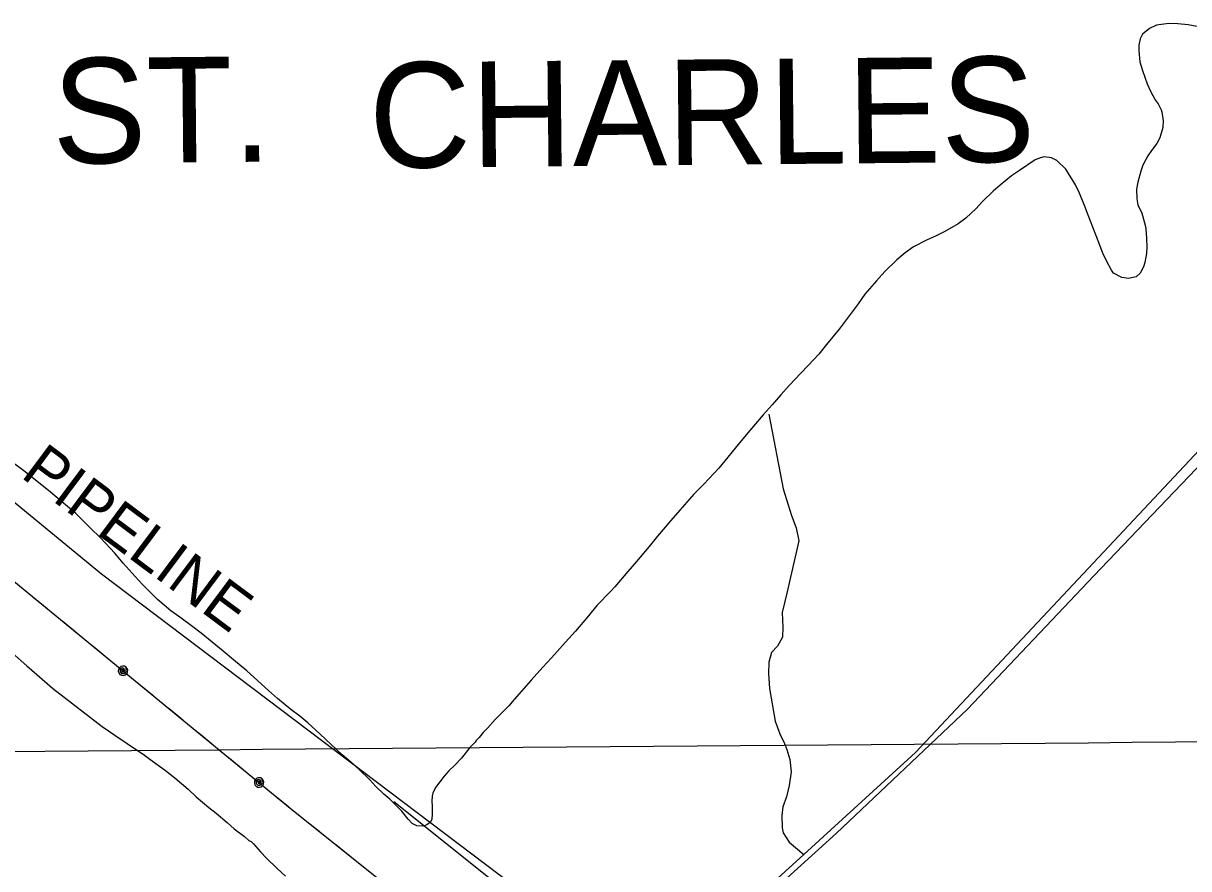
# Model space of a CAD drawing. Extents: x 3567028 to 3605064, y 510945 to 536587.
# Drawn here: x 3572128 to 3574338, y 522195 to 523799 of the extents above; entities that cross this region are included whole.
import ezdxf

# ---------------------------------------------------------------- set-up
doc = ezdxf.new("R2010")
doc.units = 0
for name, color, linetype in [('V-DTCH-CNTR', 7, 'Continuous'), ('V-GRID-MAJR', 7, 'Continuous'), ('V-SITE-VEGE', 7, 'Continuous'), ('V-TOPO-GNAM-IDEN', 7, 'Continuous'), ('V-TOPO-SHOR', 7, 'Continuous'), ('V-UTIL-IDEN', 7, 'Continuous'), ('V-UTIL-LINE', 7, 'Continuous')]:
    doc.layers.add(name, color=color, linetype=linetype)

msp = doc.modelspace()

# ---------------------------------------------------------------- linework, layer by layer
at = {"layer": 'V-DTCH-CNTR'}
msp.add_lwpolyline([(3574434.7090000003, 523039.884), (3574158.173, 522750.479), (3573918.347, 522497.387), (3573669.66, 522261.626), (3573461.073, 522072.962), (3573304.93, 521927.96), (3573258.286, 521877.968), (3573096.986, 521705.092), (3573015.23, 521610.935), (3573000.052, 521566.281), (3572966.244, 521522.12200000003), (3572833.806, 521392.025), (3572770.578, 521351.759), (3572706.705, 521288.844), (3572647.704, 521230.73000000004), (3572508.7630000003, 521089.93), (3572494.044, 521062.354), (3572496.736, 521046.744), (3572502.697, 521037.262), (3572510.211, 521027.739), (3572716.91, 520854.41000000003), (3573170.943, 520458.499)], dxfattribs=at)
at = {"layer": 'V-GRID-MAJR'}
msp.add_spline([(3571178.42, 522409.74700000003), (3576457.305, 522452.36100000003), (3581736.185, 522495.743), (3587015.058, 522539.892), (3592293.9250000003, 522584.81), (3597572.785, 522630.495), (3602851.6380000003, 522676.94800000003), (3602851.639, 522676.94800000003)], degree=3, dxfattribs=at)
at = {"layer": 'V-SITE-VEGE'}
for p, q in [((3574276.443, 523794.79499999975), (3574263.705, 523788.846)), ((3574299.977, 523798.1709999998), (3574276.443, 523794.79499999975)), ((3574317.119, 523797.71400000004), (3574299.977, 523798.1709999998)), ((3574336.4990000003, 523795.482), (3574317.119, 523797.71400000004)), ((3574367.233, 523790.087), (3574336.4990000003, 523795.482)), ((3574245.4590000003, 523769.32), (3574243.409, 523756.795)), ((3574250.258, 523777.768), (3574245.4590000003, 523769.32)), ((3574263.705, 523788.846), (3574250.258, 523777.768)), ((3574243.409, 523756.795), (3574243.1350000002, 523746.51)), ((3574243.1350000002, 523746.51), (3574245.429, 523725.29000000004)), ((3574245.429, 523725.29000000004), (3574250.143, 523709.156)), ((3574250.143, 523709.156), (3574259.187, 523683.7549999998)), ((3574259.187, 523683.7549999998), (3574265.106, 523669.876)), ((3574265.106, 523669.876), (3574274.3910000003, 523653.617)), ((3574274.3910000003, 523653.617), (3574279.892, 523645.466)), ((3574279.892, 523645.466), (3574285.319, 523634.4599999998)), ((3574285.319, 523634.4599999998), (3574286.9250000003, 523630.4109999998)), ((3574286.9250000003, 523630.4109999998), (3574289.323, 523613.193)), ((3574288.989, 523600.623), (3574283.329, 523581.332)), ((3574289.323, 523613.193), (3574288.989, 523600.623)), ((3574277.324, 523570.6299999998), (3574267.248, 523557.174)), ((3574283.329, 523581.332), (3574277.324, 523570.6299999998)), ((3574267.248, 523557.174), (3574260.115, 523547.074)), ((3574046.6350000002, 523539.617), (3574016.929, 523519.253)), ((3574056.455, 523543.3579999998), (3574046.6350000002, 523539.617)), ((3574063.9450000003, 523545.4449999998), (3574056.455, 523543.3579999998)), ((3574077.611, 523543.36499999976), (3574063.9450000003, 523545.4449999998)), ((3574087.776, 523538.51900000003), (3574077.611, 523543.365)), ((3574104.475, 523521.492), (3574087.776, 523538.51900000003)), ((3574251.071, 523529.58799999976), (3574246.752, 523517.697)), ((3574260.115, 523547.074), (3574251.071, 523529.58799999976)), ((3574001.8000000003, 523509.364), (3573980.1720000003, 523491.64400000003)), ((3574016.929, 523519.2529999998), (3574001.8000000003, 523509.36399999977)), ((3574123.122, 523491.83299999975), (3574104.475, 523521.492)), ((3574246.752, 523517.697), (3574241.058, 523497.26199999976)), ((3573980.1720000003, 523491.64400000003), (3573966.708, 523479.995)), ((3574130.714, 523476.18999999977), (3574123.122, 523491.83299999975)), ((3574241.058, 523497.26199999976), (3574238.9790000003, 523483.59799999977)), ((3574238.9790000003, 523483.59799999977), (3574239.6350000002, 523465.28)), ((3573946.748, 523460.51699999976), (3573934.954, 523447.1069999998)), ((3573966.708, 523479.995), (3573946.748, 523460.51699999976)), ((3574140.389, 523453.0579999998), (3574130.714, 523476.18999999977)), ((3574239.6350000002, 523465.28), (3574241.629, 523454.363)), ((3573934.954, 523447.107), (3573915.025, 523428.76900000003)), ((3574147.327, 523434.579), (3574140.389, 523453.0579999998)), ((3574241.629, 523454.363), (3574248.632, 523438.167)), ((3574248.632, 523438.167), (3574250.225, 523433.549)), ((3573900.449, 523418.293), (3573875.468, 523403.521)), ((3573915.025, 523428.76900000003), (3573900.449, 523418.293)), ((3574164.9790000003, 523388.935), (3574147.327, 523434.579)), ((3574250.225, 523433.549), (3574255.9590000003, 523412.811)), ((3573857.511, 523394.852), (3573840.727, 523387.295)), ((3573875.468, 523403.521), (3573857.511, 523394.852)), ((3574255.9590000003, 523412.811), (3574257.3540000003, 523400.76599999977)), ((3574257.3540000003, 523400.76599999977), (3574257.651, 523390.465)), ((3573815.795, 523374.237), (3573800.06, 523363.22000000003)), ((3573840.727, 523387.295), (3573815.795, 523374.237)), ((3574175.1350000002, 523362.362), (3574164.9790000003, 523388.935)), ((3574257.651, 523390.465), (3574258.3510000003, 523373.86600000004)), ((3574258.3510000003, 523373.86600000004), (3574258.034, 523361.8669999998)), ((3573784.2660000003, 523349.919), (3573761.369, 523327.659)), ((3573800.06, 523363.22000000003), (3573784.2660000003, 523349.919)), ((3574181.611, 523347.895), (3574175.1350000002, 523362.362)), ((3574258.034, 523361.8669999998), (3574254.718, 523344.80100000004)), ((3573761.369, 523327.659), (3573745.4560000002, 523309.784)), ((3574191.423, 523329.908), (3574181.611, 523347.895)), ((3574195.285, 523324.659), (3574191.423, 523329.908)), ((3574252.203, 523336.291), (3574245.599, 523324.46)), ((3574254.718, 523344.80100000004), (3574252.203, 523336.291)), ((3573745.4560000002, 523309.784), (3573723.631, 523284.637)), ((3574211.071, 523316.231), (3574195.285, 523324.659)), ((3574223.597, 523314.181), (3574211.071, 523316.231)), ((3574237.986, 523317.8019999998), (3574223.597, 523314.181)), ((3574245.599, 523324.46), (3574237.986, 523317.8019999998)), ((3573723.631, 523284.637), (3573711.128, 523266.10000000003)), ((3573711.128, 523266.10000000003), (3573690.382, 523238.637)), ((3573690.382, 523238.637), (3573674.9620000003, 523217.89)), ((3573674.9620000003, 523217.89), (3573650.7430000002, 523188.80499999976)), ((3573650.7430000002, 523188.80499999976), (3573636.544, 523170.8849999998)), ((3573636.544, 523170.8849999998), (3573615.947, 523149.1349999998)), ((3573602.41, 523134.629), (3573580.056, 523111.2099999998)), ((3573615.947, 523149.1349999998), (3573602.41, 523134.629)), ((3573580.056, 523111.2099999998), (3573564.1550000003, 523093.908)), ((3573564.1550000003, 523093.908), (3573547.6380000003, 523074.907)), ((3573547.6380000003, 523074.907), (3573530.552, 523055.922)), ((3573530.552, 523055.922), (3573505.73, 523025.708)), ((3573505.73, 523025.708), (3573489.196, 523006.135)), ((3573489.196, 523006.135), (3573446.653, 522954.667)), ((3572128.519, 522949.23600000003), (3572106.663, 522965.829)), ((3573446.653, 522954.667), (3573418.389, 522923.972)), ((3572159.893, 522924.955), (3572128.519, 522949.23600000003)), ((3572179.48, 522908.99499999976), (3572159.893, 522924.9549999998)), ((3572207.9960000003, 522884.78899999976), (3572179.48, 522908.99499999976)), ((3573418.389, 522923.972), (3573399.586, 522905.032)), ((3573399.586, 522905.032), (3573373.0500000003, 522874.863)), ((3572226.9960000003, 522868.272), (3572207.9960000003, 522884.789)), ((3572255.4220000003, 522840.63799999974), (3572226.9960000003, 522868.272)), ((3573373.0500000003, 522874.863), (3573355.376, 522855.3229999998)), ((3572274.376, 522822.407), (3572255.4220000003, 522840.63799999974)), ((3573355.376, 522855.3229999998), (3573330.568, 522825.678)), ((3572301.041, 522793.106), (3572274.376, 522822.407)), ((3573330.568, 522825.678), (3573314.608, 522806.0909999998)), ((3573314.608, 522806.0909999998), (3573290.403, 522777.576)), ((3572317.122, 522774.379), (3572301.041, 522793.106)), ((3572339.879, 522748.614), (3572317.122, 522774.379)), ((3573290.403, 522777.576), (3573273.886, 522758.575)), ((3573273.886, 522758.575), (3573249.666, 522729.4869999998)), ((3572353.779, 522733.94800000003), (3572339.879, 522748.614)), ((3572374.376, 522712.81499999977), (3572353.779, 522733.94800000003)), ((3572382.177, 522705.173), (3572374.376, 522712.81499999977)), ((3573241.423, 522720.558), (3573215.551, 522693.8029999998)), ((3573249.666, 522729.4869999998), (3573241.423, 522720.558)), ((3572407.34, 522683.917), (3572382.177, 522705.173)), ((3573215.551, 522693.8029999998), (3573199.591, 522674.216)), ((3572424.748, 522672.01599999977), (3572407.34, 522683.9169999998)), ((3572449.416, 522653.634), (3572424.748, 522672.016)), ((3573199.591, 522674.216), (3573174.802, 522645.145)), ((3572465.096, 522641.206), (3572449.416, 522653.634)), ((3573174.802, 522645.145), (3573155.95, 522624.49)), ((3572506.509, 522607.50800000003), (3572465.096, 522641.206)), ((3573155.95, 522624.49), (3573129.43, 522594.893)), ((3572107.282, 522603.292), (3572134.086, 522579.135)), ((3572526.0810000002, 522590.97500000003), (3572506.509, 522607.50800000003)), ((3572134.086, 522579.135), (3572153.102, 522563.19)), ((3572551.816, 522569.706), (3572526.0810000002, 522590.97500000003)), ((3573112.944, 522577.034), (3573090.559, 522552.47499999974)), ((3573129.43, 522594.893), (3573112.944, 522577.034)), ((3572153.102, 522563.19), (3572183.285, 522537.22500000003)), ((3572592.568, 522532.59500000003), (3572551.816, 522569.706)), ((3572183.285, 522537.22500000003), (3572277.403, 522464.384)), ((3572609.883, 522517.267), (3572592.568, 522532.59500000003)), ((3573090.559, 522552.47499999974), (3573058.699, 522515.5859999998)), ((3572635.0640000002, 522496.583), (3572609.883, 522517.267)), ((3573058.699, 522515.5859999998), (3573048.649, 522503.27299999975)), ((3572651.884, 522484.12699999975), (3572635.0640000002, 522496.583)), ((3573032.793, 522487.686), (3573022.807, 522477.661)), ((3573048.649, 522503.273), (3573032.793, 522487.686)), ((3572666.9760000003, 522471.142), (3572651.884, 522484.12699999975)), ((3572690.423, 522449.933), (3572666.9760000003, 522471.142)), ((3573022.807, 522477.661), (3573008.08, 522461.472)), ((3572277.403, 522464.384), (3572301.5470000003, 522447.73000000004)), ((3572301.5470000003, 522447.73000000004), (3572324.577, 522432.249)), ((3572732.2600000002, 522410.507), (3572690.423, 522449.9329999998)), ((3572992.165, 522443.599), (3572986.2830000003, 522437.465)), ((3572999.8510000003, 522453.114), (3572992.165, 522443.599)), ((3573008.08, 522461.472), (3572999.8510000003, 522453.114)), ((3572324.577, 522432.249), (3572357.7090000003, 522409.635)), ((3572974.505, 522424.628), (3572958.529, 522404.4699999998)), ((3572982.718, 522432.41500000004), (3572974.505, 522424.628)), ((3572984.4930000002, 522434.653), (3572982.718, 522432.41500000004)), ((3572986.2830000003, 522437.465), (3572984.4930000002, 522434.653)), ((3572357.7090000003, 522409.635), (3572367.812, 522402.504)), ((3572367.812, 522402.504), (3572397.5470000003, 522381.12700000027)), ((3572749.035, 522396.335), (3572732.2600000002, 522410.507)), ((3572958.529, 522404.4699999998), (3572946.163, 522391.07800000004)), ((3572397.5470000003, 522381.12700000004), (3572414.893, 522366.93999999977)), ((3572764.127, 522383.35500000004), (3572749.035, 522396.335)), ((3572784.75, 522363.362), (3572764.127, 522383.35500000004)), ((3572934.43, 522379.95300000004), (3572925.5870000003, 522369.89699999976)), ((3572946.163, 522391.07800000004), (3572934.43, 522379.95300000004)), ((3572414.893, 522366.94), (3572440.043, 522345.113)), ((3572796.413, 522350.472), (3572784.75, 522363.36200000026)), ((3572925.5870000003, 522369.89699999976), (3572909.58, 522348.594)), ((3572440.043, 522345.113), (3572455.6750000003, 522330.973)), ((3572811.46, 522335.776), (3572796.413, 522350.472)), ((3572822.644, 522326.32800000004), (3572811.46, 522335.776)), ((3572902.8680000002, 522332.765), (3572902.577, 522321.909)), ((3572904.146, 522337.87700000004), (3572902.8680000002, 522332.765)), ((3572909.58, 522348.594), (3572904.146, 522337.87700000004)), ((3572455.6750000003, 522330.973), (3572479.727, 522310.89)), ((3572479.727, 522310.89), (3572493.721, 522299.653)), ((3572836.562, 522312.23399999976), (3572822.644, 522326.32800000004)), ((3572845.475, 522303.419), (3572836.562, 522312.23399999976)), ((3572902.577, 522321.909), (3572902.936, 522313.895)), ((3572902.936, 522313.895), (3572903.202, 522302.451)), ((3572493.721, 522299.653), (3572514.406, 522281.94800000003)), ((3572857.65, 522288.2269999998), (3572845.475, 522303.419)), ((3572865.437, 522280.015), (3572857.65, 522288.2269999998)), ((3572902.264, 522288.754), (3572899.827, 522283.099)), ((3572903.079, 522297.88), (3572902.264, 522288.754)), ((3572903.202, 522302.451), (3572903.079, 522297.88)), ((3572514.406, 522281.94800000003), (3572527.812, 522270.15400000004)), ((3572527.812, 522270.15400000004), (3572546.875, 522255.922)), ((3572873.901, 522275.788), (3572865.437, 522280.015)), ((3572886.472, 522275.45199999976), (3572873.901, 522275.78799999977)), ((3572892.819, 522277.5699999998), (3572886.472, 522275.45199999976)), ((3572899.827, 522283.099), (3572892.819, 522277.57)), ((3572546.875, 522255.922), (3572555.2490000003, 522248.265)), ((3572555.2490000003, 522248.265), (3572559.759, 522245.85600000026)), ((3572559.759, 522245.856), (3572564.225, 522241.73600000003)), ((3572564.225, 522241.73600000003), (3572577.539, 522226.515)), ((3572577.539, 522226.515), (3572588.662, 522214.782)), ((3572588.662, 522214.782), (3572609.285, 522194.789)), ((3572609.285, 522194.789), (3572624.92, 522180.65))]:
    msp.add_line(p, q, dxfattribs=at)
at = {"layer": 'V-TOPO-SHOR'}
for points in [[(3576575.45, 525298.21), (3576367.716, 525083.11), (3575881.525, 524564.678), (3575486.863, 524157.23000000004), (3575247.163, 523908.799), (3574867.22, 523528.928), (3574558.6410000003, 523203.091), (3574176.401, 522795.31200000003), (3573819.748, 522414.82), (3573608.019, 522221.518), (3573431.1520000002, 522060.041), (3573301.112, 521946.52900000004), (3573297.012, 521942.949), (3573249.793, 521901.731), (3573099.654, 521748.8), (3572711.327, 521345.846), (3572453.0270000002, 521099.474)], [(3573541.451, 523057.233), (3573568.737, 522915.096), (3573584.494, 522864.95), (3573593.188, 522841.408), (3573598.738, 522816.398), (3573575.898, 522717.556), (3573567.139, 522680.493), (3573567.946, 522652.503), (3573567.45, 522633.868), (3573557.677, 522617.036), (3573546.477, 522604.903), (3573541.3200000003, 522586.39400000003), (3573540.74, 522564.65400000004), (3573543.102, 522536.619), (3573553.866, 522474.175), (3573562.562, 522450.634), (3573571.383, 522431.751), (3573575.751, 522420.757), (3573581.465, 522401.95900000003), (3573583.949, 522378.583), (3573580.14, 522352.268), (3573574.899, 522330.652), (3573568.1920000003, 522312.185), (3573566.183, 522295.143), (3573567.115, 522271.811), (3573568.419, 522262.451), (3573580.386, 522245.039), (3573608.019, 522221.518)], [(3572830.072, 522322.134), (3573085.685, 522117.967), (3573274.4250000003, 521969.968), (3573301.112, 521946.52900000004)]]:
    msp.add_lwpolyline(points, dxfattribs=at)
at = {"layer": 'V-UTIL-LINE'}
for points in [[(3571168.381265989, 523664.63363683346), (3572276.002, 522753.93200000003), (3573343.436, 521946.609), (3573807.8510000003, 521595.13300000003), (3574759.5604565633, 520870.6650221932)], [(3571166.8256279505, 523506.547960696), (3571487.5899864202, 523245.83448212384), (3572092.232777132, 522754.539464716), (3572633.824693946, 522309.6463545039), (3573265.422430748, 521804.0583656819), (3574460.683040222, 520871.4212309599)], [(3572145.986669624, 522710.38255303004), (3572172.25861708, 522688.8015961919)], [(3572203.1675552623, 522663.41164697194), (3572229.440502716, 522641.82969013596)], [(3572260.3484409, 522616.439740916), (3572286.6213883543, 522594.8587840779)], [(3572316.756328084, 522570.10283359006), (3572316.99332761, 522572.97082785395), (3572314.984331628, 522571.79783019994), (3572314.827331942, 522569.05583568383), (3572317.281327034, 522567.4588388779), (3572319.5603224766, 522569.97983383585), (3572319.217323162, 522574.654824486), (3572315.0913314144, 522575.74282230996), (3572311.1153393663, 522572.9418279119), (3572311.334338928, 522568.36883705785), (3572314.091333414, 522564.84884409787), (3572318.914323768, 522564.86284406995), (3572322.652316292, 522568.9038359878), (3572322.469316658, 522577.05781967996), (3572319.37332285, 522578.714816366), (3572315.8783298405, 522579.059815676), (3572312.5173365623, 522578.0428177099), (3572309.8023419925, 522575.81582216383), (3572308.1453453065, 522572.71982835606), (3572307.799345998, 522569.224835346), (3572308.8173439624, 522565.86384206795), (3572311.0443395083, 522563.14884749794), (3572314.140333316, 522561.491850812), (3572317.6343263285, 522561.1458515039), (3572320.996319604, 522562.163849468), (3572323.7113141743, 522564.39084501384), (3572325.3683108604, 522567.4868388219), (3572325.7143101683, 522570.98083183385), (3572324.6963122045, 522574.3418251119), (3572322.469316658, 522577.05781967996)], [(3572346.892267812, 522545.3478830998), (3572373.1652152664, 522523.7669262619)], [(3572404.07315345, 522498.3759770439), (3572430.346100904, 522476.79502020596)], [(3572461.2540390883, 522451.4050709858), (3572487.5269865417, 522429.8231141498)], [(3572518.434924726, 522404.43316492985), (3572544.7078721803, 522382.852208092)], [(3572574.843811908, 522358.0962576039), (3572575.080811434, 522360.964251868), (3572573.0708154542, 522359.79125421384), (3572572.9138157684, 522357.0492596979), (3572575.3688108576, 522355.45226289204), (3572577.646806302, 522357.9732578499), (3572577.303806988, 522362.6482484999), (3572573.17781524, 522363.73624632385), (3572569.20282319, 522360.93525192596), (3572569.420822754, 522356.3622610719), (3572572.17781724, 522352.84226811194), (3572577.0018075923, 522352.8562680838), (3572580.739800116, 522356.8972600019), (3572580.556800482, 522365.05124369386), (3572577.459806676, 522366.7082403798), (3572573.9658136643, 522367.0542396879), (3572570.604820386, 522366.03624172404), (3572567.888825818, 522363.8092461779), (3572566.2328291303, 522360.7132523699), (3572565.8868298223, 522357.2182593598), (3572566.904827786, 522353.85726608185), (3572569.1308233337, 522351.142271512), (3572572.226817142, 522349.4852748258), (3572575.7218101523, 522349.13927551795), (3572579.08280343, 522350.15727348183), (3572581.7977980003, 522352.38426902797), (3572583.4547946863, 522355.480262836), (3572583.800793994, 522358.9742558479), (3572582.78279603, 522362.33524912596), (3572580.556800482, 522365.05124369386)], [(3572604.9797516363, 522333.3413071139), (3572631.251699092, 522311.760350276)], [(3572662.4526366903, 522286.73040033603), (3572688.995583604, 522265.482442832)], [(3572720.22252115, 522240.485492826), (3572746.765468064, 522219.23753532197)]]:
    msp.add_lwpolyline(points, dxfattribs=at)

# ---------------------------------------------------------------- texts
at = {"layer": 'V-TOPO-GNAM-IDEN'}
for s, rotation, p in [('ST.', 0.5549888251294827, (3572183.4672765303, 523532.0837199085)), ('CHARLES', 0.5549888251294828, (3572784.1289446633, 523523.8599221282))]:
    msp.add_text(s, height=199.99959800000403, rotation=rotation, dxfattribs=at).set_placement(p)
at = {"layer": 'V-UTIL-IDEN'}
msp.add_text('PIPELINE', height=82.99983200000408, rotation=323.2758051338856, dxfattribs=at).set_placement((3572120.6214120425, 522938.6099866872))

doc.saveas('drawing.dxf')
